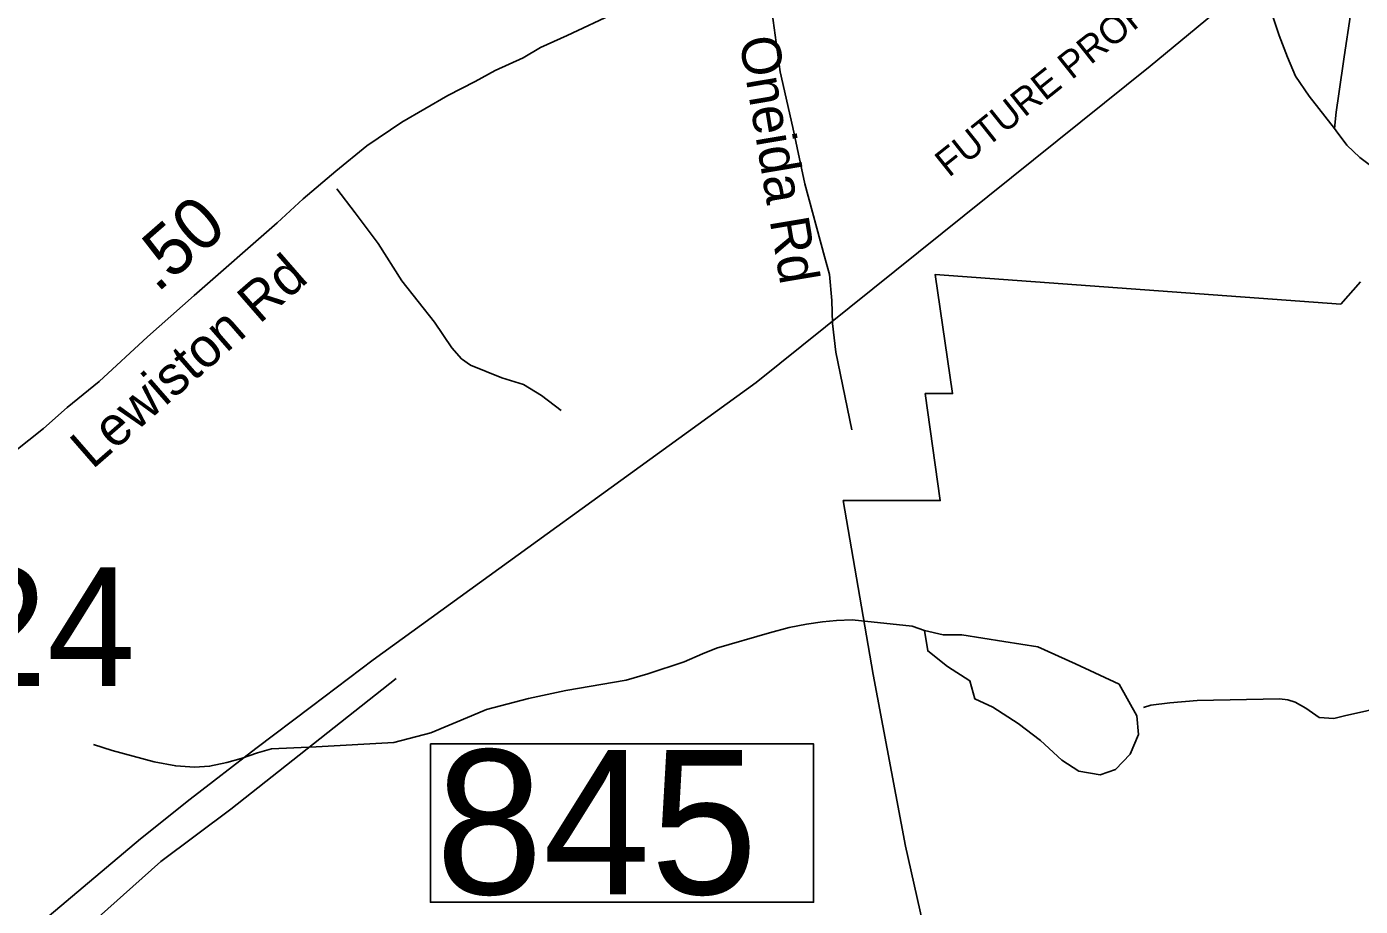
# Model space of a CAD drawing. Extents: x 1662474 to 1856135, y 779280 to 917889.
# Drawn here: x 1733635 to 1736868, y 865774 to 867907 of the extents above; entities that cross this region are included whole.
import ezdxf

# ---------------------------------------------------------------- set-up
doc = ezdxf.new("R2010")
doc.units = 0
for name, color, linetype in [('Cogo Default Point CELL', 7, 'Continuous'), ('Exist Boundary Political City Limit New', 7, 'Continuous'), ('Exist Hydrographic Misc Water Feature', 7, 'Continuous'), ('Exist Hydrographic Pond Under 1500 Sq Ft', 7, 'Continuous'), ('Exist Road Non-System Type 51', 7, 'Continuous'), ('Exist Road Primary Interstate Divided Center Attributed', 7, 'Continuous'), ('Exist Road Primary Interstate Label', 7, 'Continuous'), ('Exist Road Secondary Structure Standard Bridge Number Label', 7, 'Continuous'), ('Exist Road Secondary Type 51 Attributed', 7, 'Continuous'), ('Exist Road Secondary Type 51 Label', 7, 'Continuous'), ('Map Preparation Boundary City Limit Buffer Line', 7, 'Continuous'), ('Prop DGN Element Guardrail', 7, 'Continuous'), ('Prop Road Primary Interstate Projected', 7, 'Continuous')]:
    doc.layers.add(name, color=color, linetype=linetype)

msp = doc.modelspace()

# ---------------------------------------------------------------- linework, layer by layer
at = {"layer": 'Exist Boundary Political City Limit New'}
msp.add_lwpolyline([(1735807.4, 865733.6), (1735765.1, 865920.4), (1735686.8, 866336.4), (1735614.4, 866758.3), (1735849.6, 866758.3), (1735813.4, 867017.5), (1735879.8, 867017.5), (1735837.5, 867306.8), (1736820.6, 867234.5), (1736868.9, 867288.8)], dxfattribs=at)
at = {"layer": 'Exist Hydrographic Misc Water Feature'}
for points in [[(1736656, 867932.1), (1736671.8, 867885.9), (1736691.3, 867833.6), (1736710.8, 867787.5), (1736744.4, 867739.2), (1736805.5, 867660.6)], [(1736805.5, 867660.6), (1736810, 867700.4), (1736816.4, 867744.4), (1736829.3, 867834.4), (1736844.3, 867936.3)], [(1736805.5, 867660.6), (1736809.4, 867654.5), (1736835.2, 867620.2), (1736867, 867589.9), (1736902.7, 867563.6)], [(1733796.4, 866166.5), (1733842.3, 866152.1), (1733944.2, 866125), (1733996.1, 866114.6), (1734042, 866112.1), (1734078.1, 866113.9), (1734120.1, 866123.4), (1734154.4, 866133), (1734194.4, 866146.7), (1734228.6, 866156.4), (1734336.7, 866161.4), (1734524.7, 866171.7), (1734614.9, 866194.7), (1734713.6, 866235.9), (1734749.6, 866251.5), (1734851.8, 866278.6), (1734942, 866297.7), (1735088.4, 866322.3), (1735140.5, 866337.8), (1735228.9, 866367), (1735273.1, 866386.7), (1735307.2, 866400.3), (1735435.5, 866437.1), (1735483.7, 866450.7), (1735525.8, 866458.2), (1735563.9, 866463.9), (1735597.9, 866467.6), (1735635.9, 866469.2), (1735781.9, 866453.8), (1735811.8, 866443.5)], [(1736342.3, 866256.5), (1736360.1, 866262.3), (1736406.3, 866267.8), (1736472.3, 866273.3), (1736672.4, 866277.3), (1736692.5, 866275.1), (1736710.4, 866269), (1736736.2, 866254.7), (1736768.2, 866232.5), (1736804.1, 866230), (1736830.1, 866235.9), (1736992.5, 866272.4), (1737012.6, 866278.1), (1737030.6, 866283.9), (1737058.7, 866297.7)]]:
    msp.add_lwpolyline(points, dxfattribs=at)
at = {"layer": 'Exist Hydrographic Pond Under 1500 Sq Ft'}
for points in [[(1736326.7, 866236.2), (1736283.2, 866312.8), (1736177.7, 866362.4), (1736086.6, 866403.8), (1736003.8, 866416.2), (1735902.4, 866432.8), (1735856.9, 866432.8), (1735811.8, 866443.5)], [(1735811.8, 866443.5), (1735819.6, 866393.5), (1735867.3, 866356.2), (1735921.1, 866321.1), (1735933.5, 866277.6), (1735976.9, 866256.9), (1736039, 866217.6), (1736092.8, 866176.2), (1736144.6, 866128.6), (1736186, 866101.7), (1736237.7, 866093.5), (1736275, 866105.9), (1736310.2, 866143.1), (1736330.8, 866190.7), (1736326.7, 866236.2)]]:
    msp.add_lwpolyline(points, dxfattribs=at)
at = {"layer": 'Exist Road Non-System Type 51'}
for points in [[(1735378.4, 868157.3), (1735407.9, 868115.1), (1735426.2, 868073.9), (1735431.7, 868039), (1735437.7, 867976.5), (1735461.6, 867797.6), (1735492.4, 867663.1), (1735521.6, 867526), (1735569.3, 867350.1), (1735580.9, 867306.1), (1735586.9, 867243.3), (1735588.3, 867187.4), (1735596.2, 867117.7), (1735635.3, 866930)], [(1734930.6, 866976.9), (1734882.7, 867013.3), (1734838.9, 867039.4), (1734787, 867055.9), (1734711.1, 867086.3), (1734689.3, 867102.3), (1734665.4, 867128.4), (1734623.8, 867190.7), (1734544.2, 867291.2), (1734486.8, 867381.4), (1734431.1, 867455.8), (1734386.5, 867514.1)]]:
    msp.add_lwpolyline(points, dxfattribs=at)
at = {"layer": 'Exist Road Primary Interstate Divided Center Attributed'}
for points in [[(1733500, 865571.6), (1733689.6, 865751.2), (1733910.6, 865938.3), (1734031, 866033.8), (1734190.3, 866157.3), (1734325.6, 866258.8), (1734474.9, 866372.2)], [(1733579.3, 865531.4), (1733763.3, 865707.4), (1733960.4, 865882.6), (1734129.6, 866010), (1734530.6, 866326.5)]]:
    msp.add_lwpolyline(points, dxfattribs=at)
at = {"layer": 'Exist Road Secondary Structure Standard Bridge Number Label'}
msp.add_lwpolyline([(1734613.7, 866168.1), (1735542.6, 866168.1), (1735542.6, 865784), (1734613.7, 865784)], close=True, dxfattribs=at)
at = {"layer": 'Exist Road Secondary Type 51 Attributed'}
msp.add_lwpolyline([(1733273.9, 866580.5), (1733355.4, 866659.2), (1733434.1, 866726.1), (1733539.7, 866818.3), (1733604.4, 866876.2), (1733675.2, 866933), (1733732.5, 866983.6), (1733810.1, 867047.1), (1733927.6, 867155), (1734040.6, 867255.6), (1734241.8, 867431.6), (1734305.3, 867490), (1734384, 867556.9), (1734459.1, 867618.2), (1734544, 867676.1), (1734655.8, 867740.2), (1734722.4, 867774.5), (1734770.8, 867800.9), (1734838.8, 867831.8), (1734880.4, 867856.5), (1734945, 867885.8), (1735062.2, 867940.8)], dxfattribs=at)
at = {"layer": 'Map Preparation Boundary City Limit Buffer Line'}
msp.add_lwpolyline([(1735807.4, 865733.6), (1735765.1, 865920.4), (1735686.8, 866336.4), (1735614.4, 866758.3), (1735849.6, 866758.3), (1735813.4, 867017.5), (1735879.8, 867017.5), (1735837.5, 867306.8), (1736820.6, 867234.5), (1736868.9, 867288.8)], dxfattribs=at)
at = {"layer": 'Prop Road Primary Interstate Projected'}
msp.add_lwpolyline([(1737005.5, 868346.5), (1736358.4, 867811.8), (1735403.3, 867044.8), (1734474.9, 866372.2)], dxfattribs=at)

# ---------------------------------------------------------------- texts
at = {"layer": 'Cogo Default Point CELL'}
msp.add_text('2124', height=288, dxfattribs=at).set_placement((1733041.3, 866308.5))
at = {"layer": 'Exist Road Primary Interstate Label'}
msp.add_text('FUTURE PROPOSED', height=65.617, rotation=38.5169, dxfattribs=at).set_placement((1735870.7, 867540.4))
at = {"layer": 'Exist Road Secondary Structure Standard Bridge Number Label'}
msp.add_text('845', height=350, dxfattribs=at).set_placement((1734626.2, 865803.7))
at = {"layer": 'Exist Road Secondary Type 51 Label'}
for s, rotation, p in [('Oneida Rd', 279.5485, (1735362, 867877.3)), ('Lewiston Rd', 41.0489, (1733794, 866832.3))]:
    msp.add_text(s, height=95, rotation=rotation, dxfattribs=at).set_placement(p)
at = {"layer": 'Prop DGN Element Guardrail'}
msp.add_text('.50', height=125, rotation=41.1633, dxfattribs=at).set_placement((1733950.8, 867260.1))

doc.saveas('drawing.dxf')
